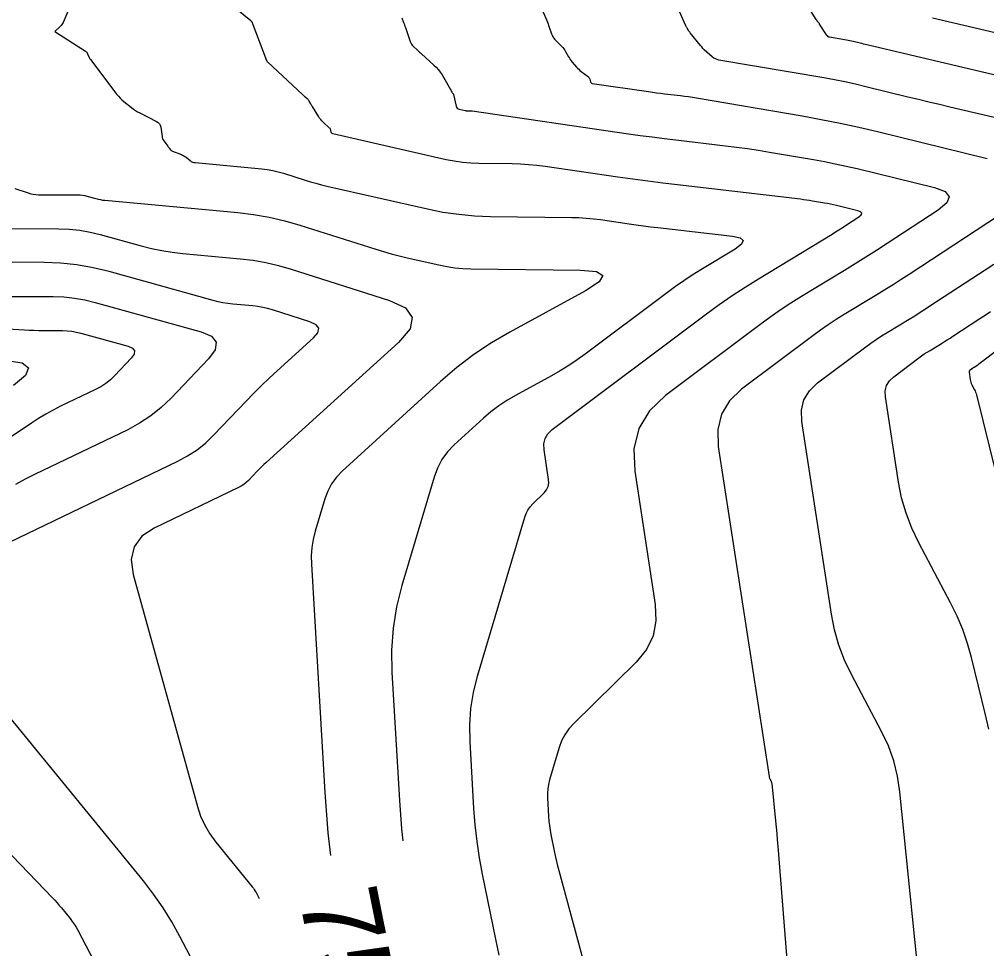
# Model space of a CAD drawing. Extents: x 1354696 to 1366163, y 660729 to 670380.
# Drawn here: x 1363001.2 to 1363075.3, y 664874.1 to 664945.3 of the extents above; entities that cross this region are included whole.
import ezdxf

# ---------------------------------------------------------------- set-up
doc = ezdxf.new("R2010")
doc.units = 0
doc.layers.add('R_Contour Annot', color=7, linetype='Continuous')
doc.layers.add('R_Contours', color=7, linetype='Continuous')

msp = doc.modelspace()

# ---------------------------------------------------------------- linework, layer by layer
at = {"layer": 'R_Contours'}
for points in [[(1363076.535, 664937.594), (1363072.49, 664938.549), (1363071.686, 664938.74), (1363070.883, 664938.933), (1363070.08, 664939.127), (1363069.277, 664939.323), (1363066.067, 664940.112), (1363065.264, 664940.302), (1363064.457, 664940.477), (1363063.647, 664940.638), (1363062.834, 664940.785), (1363054.81, 664942.156), (1363054.668, 664942.19), (1363054.534, 664942.242), (1363054.408, 664942.311), (1363054.291, 664942.398), (1363053.668, 664942.924), (1363053.641, 664942.949), (1363053.616, 664942.976), (1363053.593, 664943.005), (1363053.572, 664943.035), (1363053.493, 664943.16), (1363053.473, 664943.191), (1363053.451, 664943.222), (1363053.429, 664943.251), (1363053.406, 664943.28), (1363052.61, 664944.241), (1363052.577, 664944.283), (1363052.545, 664944.325), (1363052.515, 664944.368), (1363052.486, 664944.412), (1363052.374, 664944.591), (1363052.346, 664944.636), (1363052.321, 664944.682), (1363052.297, 664944.729), (1363052.275, 664944.776), (1363048.641, 664952.995)], [(1363040.219, 664948.405), (1363041.621, 664945.179), (1363041.673, 664945.056), (1363041.722, 664944.932), (1363041.768, 664944.807), (1363041.812, 664944.68), (1363041.98, 664944.174), (1363042.029, 664944.051), (1363042.091, 664943.937), (1363042.165, 664943.83), (1363042.253, 664943.732), (1363042.785, 664943.2), (1363042.866, 664943.112), (1363042.941, 664943.019), (1363043.009, 664942.92), (1363043.07, 664942.817), (1363043.299, 664942.391), (1363043.358, 664942.287), (1363043.424, 664942.186), (1363043.495, 664942.09), (1363043.571, 664941.997), (1363043.899, 664941.62), (1363043.982, 664941.53), (1363044.069, 664941.444), (1363044.161, 664941.362), (1363044.257, 664941.285), (1363044.813, 664940.864), (1363044.852, 664940.829), (1363044.883, 664940.789), (1363044.907, 664940.744), (1363044.924, 664940.695), (1363044.975, 664940.486), (1363044.992, 664940.439), (1363045.02, 664940.403), (1363045.058, 664940.379), (1363045.106, 664940.365), (1363049.424, 664939.737), (1363049.729, 664939.694), (1363050.034, 664939.653), (1363050.339, 664939.614), (1363050.645, 664939.577), (1363051.868, 664939.435), (1363052.174, 664939.397), (1363052.479, 664939.355), (1363052.784, 664939.309), (1363053.087, 664939.26), (1363061.19, 664937.875), (1363062.639, 664937.614), (1363064.082, 664937.327), (1363065.521, 664937.014), (1363066.953, 664936.676), (1363075.354, 664934.612)], [(1363005.44, 664947.058), (1363004.593, 664945.029), (1363004.552, 664944.944), (1363004.502, 664944.864), (1363004.443, 664944.791), (1363004.376, 664944.725), (1363003.95, 664944.345), (1363003.949, 664944.342), (1363003.95, 664944.34), (1363003.959, 664944.333), (1363003.962, 664944.33), (1363006.307, 664942.827), (1363006.357, 664942.79), (1363006.399, 664942.747), (1363006.434, 664942.698), (1363006.462, 664942.643), (1363006.56, 664942.41), (1363006.587, 664942.353), (1363006.616, 664942.298), (1363006.649, 664942.245), (1363006.686, 664942.193), (1363008.707, 664939.527), (1363008.826, 664939.38), (1363008.953, 664939.242), (1363009.089, 664939.111), (1363009.233, 664938.989), (1363009.826, 664938.517), (1363009.977, 664938.403), (1363010.133, 664938.297), (1363010.295, 664938.2), (1363010.461, 664938.11), (1363011.75, 664937.459), (1363011.872, 664937.38), (1363011.965, 664937.281), (1363012.029, 664937.161), (1363012.064, 664937.02), (1363012.164, 664936.308), (1363012.183, 664936.213), (1363012.213, 664936.124), (1363012.254, 664936.038), (1363012.306, 664935.957), (1363012.6, 664935.555), (1363012.626, 664935.52), (1363012.653, 664935.485), (1363012.68, 664935.451), (1363012.707, 664935.417), (1363012.818, 664935.281), (1363012.848, 664935.25), (1363012.88, 664935.223), (1363012.916, 664935.2), (1363012.956, 664935.182), (1363013.65, 664934.919), (1363013.744, 664934.879), (1363013.835, 664934.831), (1363013.922, 664934.776), (1363014.004, 664934.714), (1363014.324, 664934.451), (1363014.407, 664934.392), (1363014.496, 664934.347), (1363014.591, 664934.317), (1363014.691, 664934.3), (1363019.795, 664933.828), (1363020.222, 664933.777), (1363020.645, 664933.703), (1363021.063, 664933.606), (1363021.477, 664933.487), (1363023.122, 664932.964), (1363023.534, 664932.838), (1363023.949, 664932.72), (1363024.367, 664932.611), (1363024.786, 664932.511), (1363032.481, 664930.759), (1363033.677, 664930.519), (1363034.881, 664930.344), (1363036.092, 664930.233), (1363037.311, 664930.186), (1363043.541, 664930.109), (1363044.092, 664930.093), (1363044.643, 664930.059), (1363045.192, 664930.007), (1363045.739, 664929.936), (1363047.926, 664929.618), (1363048.473, 664929.541), (1363049.02, 664929.467), (1363049.568, 664929.397), (1363050.117, 664929.331), (1363055.838, 664928.664), (1363056.425, 664928.536), (1363056.656, 664928.33), (1363056.531, 664928.047), (1363056.051, 664927.687), (1363053.419, 664926.091), (1363052.766, 664925.684), (1363052.124, 664925.261), (1363051.492, 664924.823), (1363050.871, 664924.369), (1363044.571, 664919.645), (1363043.945, 664919.192), (1363043.303, 664918.764), (1363042.646, 664918.358), (1363041.975, 664917.976), (1363039.229, 664916.479), (1363038.577, 664916.098), (1363037.952, 664915.681), (1363037.353, 664915.226), (1363036.78, 664914.734), (1363034.542, 664912.692), (1363034.025, 664912.155), (1363033.595, 664911.564), (1363033.25, 664910.918), (1363032.992, 664910.219), (1363030.528, 664901.927), (1363030.119, 664900.295), (1363029.854, 664898.646), (1363029.736, 664896.98), (1363029.762, 664895.297), (1363030.339, 664885.467), (1363030.506, 664883.288), (1363030.61, 664882.363)], [(1363037.98, 664873.615), (1363037.717, 664874.857), (1363036.705, 664879.832), (1363036.474, 664881.079), (1363036.288, 664882.331), (1363036.146, 664883.59), (1363036.049, 664884.854), (1363035.749, 664889.971), (1363035.729, 664891.239), (1363035.819, 664892.496), (1363036.018, 664893.739), (1363036.327, 664894.97), (1363039.947, 664907.156), (1363040.05, 664907.439), (1363040.185, 664907.701), (1363040.354, 664907.944), (1363040.555, 664908.167), (1363041.424, 664909.021), (1363041.608, 664909.245), (1363041.726, 664909.491), (1363041.779, 664909.76), (1363041.765, 664910.05), (1363041.416, 664912.321), (1363041.4, 664912.777), (1363041.5, 664913.185), (1363041.714, 664913.547), (1363042.044, 664913.861), (1363053.867, 664922.726), (1363054.836, 664923.434), (1363055.821, 664924.117), (1363056.822, 664924.776), (1363057.84, 664925.411), (1363063.482, 664928.833), (1363063.739, 664928.991), (1363063.995, 664929.151), (1363064.25, 664929.313), (1363064.503, 664929.477), (1363065.513, 664930.138), (1363065.698, 664930.291), (1363065.746, 664930.421), (1363065.657, 664930.528), (1363065.432, 664930.612), (1363063.809, 664931.011), (1363063.581, 664931.065), (1363063.352, 664931.114), (1363063.123, 664931.16), (1363062.893, 664931.202), (1363061.97, 664931.359), (1363061.739, 664931.397), (1363061.508, 664931.432), (1363061.276, 664931.464), (1363061.044, 664931.492), (1363051.646, 664932.589), (1363050.502, 664932.726), (1363049.359, 664932.872), (1363048.218, 664933.026), (1363047.077, 664933.187), (1363041.492, 664934), (1363040.863, 664934.081), (1363040.233, 664934.141), (1363039.602, 664934.18), (1363038.968, 664934.198), (1363036.432, 664934.229), (1363035.799, 664934.254), (1363035.171, 664934.311), (1363034.547, 664934.402), (1363033.927, 664934.526), (1363025.233, 664936.506), (1363025.194, 664936.52), (1363025.163, 664936.543), (1363025.14, 664936.573), (1363025.126, 664936.613), (1363025.085, 664936.786), (1363025.072, 664936.828), (1363025.053, 664936.866), (1363025.029, 664936.901), (1363024.999, 664936.933), (1363024.492, 664937.41), (1363024.4, 664937.502), (1363024.314, 664937.6), (1363024.235, 664937.703), (1363024.162, 664937.811), (1363023.676, 664938.59), (1363023.644, 664938.641), (1363023.613, 664938.693), (1363023.583, 664938.745), (1363023.552, 664938.797), (1363023.432, 664939.008), (1363023.4, 664939.058), (1363023.365, 664939.105), (1363023.326, 664939.15), (1363023.284, 664939.191), (1363023.106, 664939.35), (1363023.061, 664939.39), (1363023.017, 664939.43), (1363022.973, 664939.47), (1363022.929, 664939.51), (1363020.256, 664941.984), (1363020.248, 664941.992), (1363020.242, 664942.001), (1363020.236, 664942.011), (1363020.232, 664942.021), (1363020.218, 664942.063), (1363020.214, 664942.074), (1363020.21, 664942.084), (1363020.206, 664942.095), (1363020.202, 664942.106), (1363019.063, 664945.063), (1363019.061, 664945.067), (1363019.058, 664945.071), (1363019.05, 664945.078), (1363019.045, 664945.083), (1363018.986, 664945.126), (1363018.983, 664945.128), (1363018.981, 664945.131), (1363018.979, 664945.134), (1363018.978, 664945.138), (1363018.975, 664945.152), (1363018.974, 664945.155), (1363018.972, 664945.158), (1363018.97, 664945.161), (1363018.968, 664945.163), (1363016.695, 664947.012)], [(1363075.852, 664941.021), (1363066.134, 664943.317), (1363066.003, 664943.348), (1363065.873, 664943.379), (1363065.743, 664943.411), (1363065.613, 664943.442), (1363065.092, 664943.57), (1363064.962, 664943.601), (1363064.831, 664943.629), (1363064.7, 664943.656), (1363064.568, 664943.679), (1363063.267, 664943.902), (1363063.244, 664943.907), (1363063.222, 664943.915), (1363063.202, 664943.927), (1363063.183, 664943.941), (1363063.109, 664944.003), (1363063.092, 664944.019), (1363063.076, 664944.036), (1363063.061, 664944.055), (1363063.047, 664944.075), (1363062.519, 664944.912), (1363062.499, 664944.943), (1363062.478, 664944.973), (1363062.456, 664945.002), (1363062.433, 664945.03), (1363062.339, 664945.143), (1363062.317, 664945.172), (1363062.295, 664945.201), (1363062.274, 664945.231), (1363062.254, 664945.262), (1363061.511, 664946.44)], [(1363030.522, 664945.385), (1363030.663, 664945.02), (1363030.698, 664944.928), (1363030.731, 664944.837), (1363030.764, 664944.745), (1363030.796, 664944.652), (1363031.167, 664943.565), (1363031.208, 664943.466), (1363031.26, 664943.374), (1363031.323, 664943.289), (1363031.397, 664943.212), (1363031.716, 664942.916), (1363031.796, 664942.842), (1363031.876, 664942.769), (1363031.957, 664942.696), (1363032.038, 664942.623), (1363032.988, 664941.773), (1363033.166, 664941.601), (1363033.328, 664941.417), (1363033.475, 664941.22), (1363033.606, 664941.01), (1363034.346, 664939.716), (1363034.353, 664939.705), (1363034.359, 664939.694), (1363034.366, 664939.683), (1363034.373, 664939.672), (1363034.403, 664939.624), (1363034.409, 664939.615), (1363034.415, 664939.607), (1363034.422, 664939.599), (1363034.429, 664939.592), (1363034.46, 664939.563), (1363034.467, 664939.556), (1363034.472, 664939.547), (1363034.477, 664939.538), (1363034.48, 664939.529), (1363034.695, 664938.619), (1363034.725, 664938.537), (1363034.773, 664938.473), (1363034.837, 664938.427), (1363034.919, 664938.397), (1363035.372, 664938.294), (1363035.417, 664938.285), (1363035.462, 664938.279), (1363035.507, 664938.275), (1363035.553, 664938.273), (1363035.736, 664938.27), (1363035.782, 664938.269), (1363035.827, 664938.266), (1363035.873, 664938.262), (1363035.918, 664938.256), (1363047.877, 664936.517), (1363048.787, 664936.388), (1363049.697, 664936.265), (1363050.608, 664936.149), (1363051.52, 664936.039), (1363055.3, 664935.598), (1363056.146, 664935.494), (1363056.991, 664935.378), (1363057.835, 664935.251), (1363058.677, 664935.113), (1363062.041, 664934.538), (1363062.881, 664934.387), (1363063.717, 664934.221), (1363064.551, 664934.039), (1363065.381, 664933.843), (1363071.302, 664932.389), (1363072.123, 664932.084), (1363072.445, 664931.693), (1363072.27, 664931.218), (1363071.598, 664930.658), (1363067.686, 664928.099), (1363066.876, 664927.574), (1363066.062, 664927.056), (1363065.244, 664926.546), (1363064.422, 664926.042), (1363061.122, 664924.041), (1363060.304, 664923.531), (1363059.499, 664923.001), (1363058.708, 664922.451), (1363057.929, 664921.883), (1363050.721, 664916.478), (1363049.48, 664915.296), (1363048.672, 664913.936), (1363048.298, 664912.4), (1363048.358, 664910.687), (1363049.93, 664900.462), (1363049.987, 664899.22), (1363049.762, 664898.072), (1363049.255, 664897.018), (1363048.466, 664896.057), (1363043.669, 664891.344), (1363043.307, 664890.941), (1363043.004, 664890.503), (1363042.759, 664890.03), (1363042.573, 664889.521), (1363041.836, 664887.04), (1363041.751, 664886.7), (1363041.696, 664886.356), (1363041.671, 664886.008), (1363041.676, 664885.657), (1363041.759, 664884.241), (1363041.786, 664883.891), (1363041.825, 664883.543), (1363041.877, 664883.196), (1363041.941, 664882.851), (1363042.221, 664881.475), (1363042.294, 664881.131), (1363042.372, 664880.789), (1363042.455, 664880.448), (1363042.544, 664880.108), (1363050.016, 664852.469)], [(1363071.158, 664945.396), (1363077.598, 664943.874)], [(1363000.896, 664932.331), (1363001.924, 664931.977), (1363002.115, 664931.919), (1363002.308, 664931.878), (1363002.504, 664931.853), (1363002.703, 664931.844), (1363005.728, 664931.829), (1363005.904, 664931.823), (1363006.077, 664931.805), (1363006.25, 664931.775), (1363006.42, 664931.734), (1363007.099, 664931.545), (1363007.27, 664931.502), (1363007.442, 664931.467), (1363007.615, 664931.439), (1363007.79, 664931.419), (1363017.965, 664930.478), (1363019.175, 664930.333), (1363020.372, 664930.124), (1363021.556, 664929.85), (1363022.726, 664929.512), (1363028.526, 664927.669), (1363029.121, 664927.487), (1363029.719, 664927.317), (1363030.321, 664927.16), (1363030.926, 664927.016), (1363033.354, 664926.463), (1363033.963, 664926.341), (1363034.575, 664926.252), (1363035.192, 664926.195), (1363035.812, 664926.171), (1363044.208, 664926.068), (1363045.437, 664925.955), (1363045.912, 664925.654), (1363045.633, 664925.166), (1363044.599, 664924.49), (1363038.792, 664921.325), (1363037.383, 664920.501), (1363036.03, 664919.598), (1363034.735, 664918.614), (1363033.496, 664917.55), (1363025.959, 664910.674), (1363025.518, 664910.215), (1363025.15, 664909.71), (1363024.855, 664909.158), (1363024.634, 664908.561), (1363023.897, 664906.079), (1363023.74, 664905.455), (1363023.639, 664904.825), (1363023.594, 664904.188), (1363023.604, 664903.545), (1363024.629, 664886.08), (1363024.866, 664882.987), (1363025.062, 664881.246)], [(1363077.12, 664930.811), (1363069.365, 664925.737), (1363068.753, 664925.34), (1363068.138, 664924.949), (1363067.519, 664924.563), (1363066.898, 664924.182), (1363064.404, 664922.67), (1363063.786, 664922.285), (1363063.178, 664921.884), (1363062.58, 664921.469), (1363061.991, 664921.039), (1363056.544, 664916.955), (1363055.606, 664916.061), (1363054.995, 664915.034), (1363054.713, 664913.873), (1363054.758, 664912.578), (1363058.646, 664887.288), (1363058.655, 664887.242), (1363058.668, 664887.197), (1363058.685, 664887.153), (1363058.705, 664887.11), (1363058.795, 664886.941), (1363058.815, 664886.898), (1363058.831, 664886.854), (1363058.842, 664886.809), (1363058.849, 664886.762), (1363059.136, 664883.918), (1363059.184, 664883.428), (1363059.23, 664882.938), (1363059.273, 664882.447), (1363059.313, 664881.957), (1363061.334, 664856.52)], [(1362992.258, 664929.297), (1363004.253, 664929.238), (1363005.06, 664929.208), (1363005.861, 664929.124), (1363006.654, 664928.987), (1363007.439, 664928.797), (1363010.567, 664927.931), (1363011.353, 664927.732), (1363012.144, 664927.569), (1363012.942, 664927.441), (1363013.747, 664927.348), (1363018.139, 664926.942), (1363019.135, 664926.823), (1363020.12, 664926.651), (1363021.095, 664926.426), (1363022.058, 664926.147), (1363029.58, 664923.757), (1363030.804, 664923.181), (1363031.329, 664922.453), (1363031.154, 664921.572), (1363030.281, 664920.54), (1363020.14, 664911.345), (1363019.963, 664911.181), (1363019.789, 664911.015), (1363019.618, 664910.845), (1363019.45, 664910.672), (1363018.786, 664909.974), (1363018.613, 664909.808), (1363018.428, 664909.66), (1363018.23, 664909.529), (1363018.019, 664909.416), (1363011.572, 664906.324), (1363010.61, 664905.69), (1363010.021, 664904.886), (1363009.802, 664903.913), (1363009.956, 664902.772), (1363014.873, 664884.996), (1363015.117, 664884.261), (1363015.432, 664883.564), (1363015.819, 664882.903), (1363016.278, 664882.279), (1363019.077, 664878.852), (1363019.157, 664878.748), (1363019.232, 664878.641), (1363019.302, 664878.529), (1363019.366, 664878.414), (1363019.602, 664877.961)], [(1362999.127, 664904.608), (1363013.363, 664911.436), (1363014.127, 664911.845), (1363014.844, 664912.317), (1363015.515, 664912.854), (1363016.139, 664913.454), (1363018.597, 664916.037), (1363019.178, 664916.636), (1363019.77, 664917.224), (1363020.372, 664917.801), (1363020.985, 664918.368), (1363023.761, 664920.884), (1363024.095, 664921.279), (1363024.161, 664921.616), (1363023.961, 664921.894), (1363023.493, 664922.114), (1363020.618, 664923.028), (1363020.25, 664923.134), (1363019.877, 664923.22), (1363019.501, 664923.286), (1363019.12, 664923.331), (1363017.589, 664923.473), (1363017.208, 664923.517), (1363016.83, 664923.577), (1363016.455, 664923.655), (1363016.083, 664923.749), (1363008.12, 664925.955), (1363006.89, 664926.252), (1363005.647, 664926.467), (1363004.394, 664926.598), (1363003.129, 664926.646), (1362996.572, 664926.678)], [(1363085.809, 664927.237), (1363074.717, 664918.865), (1363074.683, 664918.84), (1363074.648, 664918.815), (1363074.613, 664918.791), (1363074.578, 664918.767), (1363074.402, 664918.652), (1363074.383, 664918.64), (1363074.364, 664918.628), (1363074.345, 664918.616), (1363074.327, 664918.604), (1363074.251, 664918.558), (1363074.232, 664918.547), (1363074.213, 664918.535), (1363074.195, 664918.522), (1363074.177, 664918.509), (1363074.012, 664918.385), (1363073.983, 664918.358), (1363073.965, 664918.326), (1363073.956, 664918.291), (1363073.957, 664918.252), (1363074.044, 664917.691), (1363074.064, 664917.587), (1363074.093, 664917.486), (1363074.13, 664917.387), (1363074.176, 664917.291), (1363074.377, 664916.913), (1363074.424, 664916.818), (1363074.465, 664916.72), (1363074.499, 664916.62), (1363074.528, 664916.517), (1363079.856, 664894.914)], [(1363071.585, 664857.235), (1363068.667, 664886.129), (1363068.487, 664887.337), (1363068.193, 664888.512), (1363067.785, 664889.652), (1363067.264, 664890.758), (1363064.954, 664895.112), (1363064.425, 664896.217), (1363063.994, 664897.354), (1363063.661, 664898.524), (1363063.424, 664899.725), (1363061.158, 664914.469), (1363061.127, 664915.345), (1363061.318, 664916.131), (1363061.731, 664916.827), (1363062.367, 664917.431), (1363066.053, 664920.196), (1363066.451, 664920.487), (1363066.856, 664920.768), (1363067.268, 664921.039), (1363067.687, 664921.3), (1363069.374, 664922.323), (1363069.795, 664922.581), (1363070.213, 664922.842), (1363070.63, 664923.107), (1363071.044, 664923.375), (1363075.184, 664926.084), (1363075.867, 664926.539)], [(1363000.565, 664924.06), (1363003.832, 664924.044), (1363004.645, 664924.014), (1363005.451, 664923.929), (1363006.249, 664923.791), (1363007.04, 664923.6), (1363015.158, 664921.351), (1363015.947, 664921.013), (1363016.305, 664920.556), (1363016.233, 664919.98), (1363015.73, 664919.285), (1363012.856, 664916.265), (1363012.11, 664915.549), (1363011.309, 664914.908), (1363010.452, 664914.343), (1363009.54, 664913.854), (1363002.441, 664910.45), (1363001.681, 664910.068), (1363000.935, 664909.66)], [(1363075.476, 664890.934), (1363075.219, 664892.031), (1363074.14, 664896.409), (1363073.837, 664897.491), (1363073.471, 664898.548), (1363073.039, 664899.581), (1363072.543, 664900.589), (1363070.103, 664905.188), (1363069.57, 664906.303), (1363069.134, 664907.45), (1363068.798, 664908.63), (1363068.56, 664909.843), (1363067.558, 664916.36), (1363067.542, 664916.818), (1363067.641, 664917.229), (1363067.857, 664917.592), (1363068.189, 664917.908), (1363070.115, 664919.352), (1363070.323, 664919.504), (1363070.535, 664919.651), (1363070.75, 664919.793), (1363070.969, 664919.929), (1363071.85, 664920.464), (1363072.07, 664920.598), (1363072.289, 664920.735), (1363072.506, 664920.873), (1363072.723, 664921.013), (1363074.776, 664922.356), (1363075.187, 664922.631), (1363075.594, 664922.912)], [(1362992.999, 664922.002), (1363001.638, 664921.496), (1363002, 664921.477), (1363002.362, 664921.463), (1363002.724, 664921.454), (1363003.086, 664921.45), (1363004.536, 664921.443), (1363004.896, 664921.429), (1363005.254, 664921.392), (1363005.608, 664921.331), (1363005.959, 664921.246), (1363009.561, 664920.248), (1363009.911, 664920.098), (1363010.07, 664919.895), (1363010.038, 664919.639), (1363009.815, 664919.331), (1363008.54, 664917.991), (1363008.209, 664917.673), (1363007.853, 664917.389), (1363007.473, 664917.138), (1363007.069, 664916.921), (1363004.403, 664915.643), (1363003.826, 664915.353), (1363003.26, 664915.043), (1363002.706, 664914.713), (1363002.163, 664914.362), (1362995.254, 664909.723)], [(1363000.261, 664919.162), (1363001.461, 664918.974), (1363001.948, 664918.591), (1363001.723, 664918.014), (1363000.785, 664917.242)], [(1363015.912, 664870.52), (1363013.541, 664875.059), (1363012.921, 664876.176), (1363012.246, 664877.257), (1363011.518, 664878.302), (1363010.735, 664879.312), (1363000.564, 664891.765)], [(1362996.427, 664885.637), (1363003.768, 664878.02), (1363003.949, 664877.829), (1363004.126, 664877.634), (1363004.298, 664877.435), (1363004.467, 664877.233), (1363005.133, 664876.417), (1363005.294, 664876.209), (1363005.444, 664875.994), (1363005.583, 664875.772), (1363005.71, 664875.542), (1363013.025, 664861.541)]]:
    msp.add_lwpolyline(points, dxfattribs=at)

# ---------------------------------------------------------------- texts
at = {"layer": 'R_Contour Annot'}
msp.add_text('758 FT', height=6, rotation=281.38163, dxfattribs=at).set_placement((1363022.629, 664878.13))

doc.saveas('drawing.dxf')
